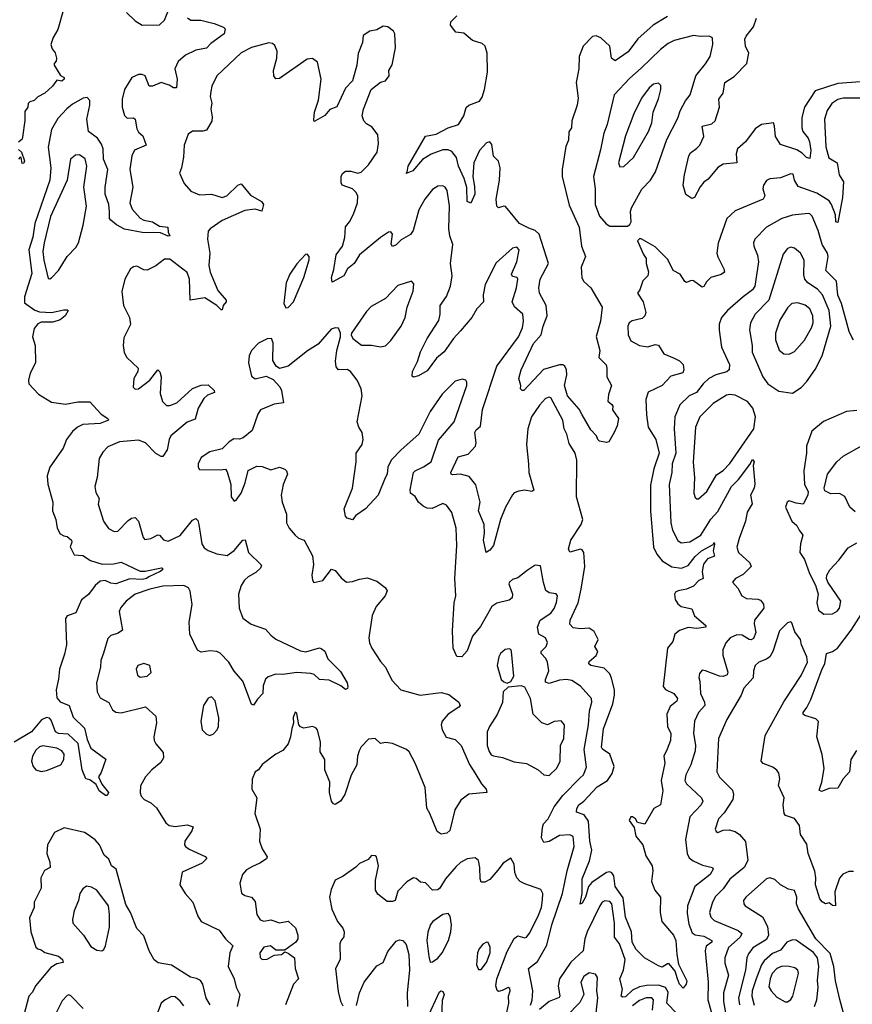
# Model space of a CAD drawing. Extents: x 1603745 to 1745082, y 385868 to 533966.
# Tile 407 of 646: x 1682632 to 1687418, y 458868 to 464527. Entities that reach past the tile are written whole.
import ezdxf

# ---------------------------------------------------------------- set-up
doc = ezdxf.new("R2010")
doc.units = 0

msp = doc.modelspace()

# ---------------------------------------------------------------- linework, layer by layer
at = {"layer": '0CON20XD'}
for points in [[(1682882.5, 464585), (1682850.5, 464469.5), (1682823.8, 464425), (1682811.2, 464385), (1682818.8, 464358.8), (1682835.9, 464335.9), (1682842.5, 464305), (1682841.7, 464288.3), (1682830, 464275), (1682830, 464265), (1682867, 464207), (1682887.5, 464195), (1682887.5, 464185), (1682873, 464173), (1682845, 464180), (1682820, 464145), (1682776.2, 464105), (1682735.9, 464084.1), (1682715, 464062.5), (1682690, 464055), (1682680, 464045), (1682677.5, 464025), (1682661.2, 463998.8), (1682661.7, 463948.3), (1682648.3, 463851.7), (1682645, 463840), (1682625, 463822.5)], [(1683245, 464568.8), (1683295, 464520.8), (1683335, 464496), (1683435, 464497.1), (1683464.4, 464525), (1683499.4, 464610.6)], [(1683596.6, 464536.6), (1683614.6, 464524.6), (1683673.2, 464523.2), (1683750, 464505), (1683803.3, 464483.3), (1683813.3, 464473.3), (1683807.1, 464445), (1683730.8, 464389.2), (1683706.1, 464363.9), (1683645, 464351.2), (1683585, 464322.5), (1683542.6, 464287.4), (1683524.4, 464245), (1683537.3, 464185), (1683532.5, 464135), (1683515, 464134.4), (1683490.3, 464150.3), (1683445, 464166.7), (1683395, 464145.5), (1683375.5, 464145.5), (1683353.7, 464203.7), (1683335, 464212.2), (1683315, 464212.5), (1683276, 464194), (1683234.5, 464125), (1683219.8, 464070.2), (1683220, 464025), (1683235, 463976.2), (1683250, 463960), (1683285, 463962.2), (1683295.6, 463955), (1683305, 463898.8), (1683315, 463880.6), (1683339.2, 463859.2), (1683359.4, 463805), (1683292.5, 463777.5), (1683277.1, 463745), (1683264.5, 463665), (1683281.8, 463565), (1683265.6, 463474.4), (1683278.5, 463438.5), (1683325, 463386.7), (1683345, 463374.4), (1683395, 463365.4), (1683435, 463340), (1683484, 463334), (1683485.8, 463305), (1683495.6, 463284.4), (1683485, 463282.5), (1683441.3, 463301.3), (1683335.5, 463304.5), (1683233.6, 463323.6), (1683188.3, 463348.3), (1683155.6, 463375), (1683148.6, 463385), (1683147.1, 463422.9), (1683143.6, 463465), (1683122.6, 463525), (1683122.7, 463565), (1683137.7, 463665), (1683113.3, 463725), (1683111.9, 463785), (1683102, 463812), (1683079.5, 463845), (1683027.8, 463885), (1683018.1, 463955), (1683035.3, 464035), (1683035, 464062.5), (1683018.8, 464078.8), (1682996.5, 464076.5), (1682935, 464040.9), (1682903.3, 464015), (1682850.9, 463959.1), (1682813.6, 463896.4), (1682794.7, 463795), (1682811.1, 463675), (1682805.7, 463605), (1682718.5, 463355), (1682707.1, 463277.1), (1682684.6, 463205), (1682702.2, 463067.8), (1682659.5, 462935), (1682659.5, 462899.5), (1682718.2, 462858.2), (1682745, 462847.2), (1682815, 462843.1), (1682885, 462858.8), (1682905, 462860), (1682910, 462855), (1682893.8, 462825), (1682865, 462802.5), (1682822.3, 462787.7), (1682755, 462789.2), (1682735, 462778), (1682715, 462751.5), (1682705.9, 462705), (1682720.8, 462655), (1682721.5, 462555), (1682691.8, 462495), (1682682.2, 462455), (1682684.4, 462435), (1682738.8, 462375), (1682815, 462329.2), (1682895, 462318.1), (1682965, 462330), (1683035, 462330), (1683099.5, 462259.5), (1683138.8, 462235), (1683141.2, 462225), (1683094.3, 462205.7), (1682995, 462200.4), (1682964.2, 462185.8), (1682935, 462161.1), (1682901.4, 462115), (1682881.4, 462065), (1682805.8, 461955), (1682790, 461905), (1682792.9, 461857.1), (1682822.5, 461755), (1682820.5, 461705), (1682840, 461655), (1682847.8, 461605), (1682865, 461572.5), (1682885, 461560), (1682905, 461557.5), (1682930, 461535), (1682932, 461525), (1682922.2, 461497.8), (1682945, 461450.8), (1682995, 461447.3), (1683038.7, 461418.7), (1683105, 461398.4), (1683170.6, 461399.4), (1683215, 461410), (1683325, 461358.1), (1683352.9, 461357.1), (1683446.9, 461376.9), (1683453.3, 461375), (1683452.5, 461365), (1683439.2, 461355), (1683374.5, 461325.5)], [(1685790.7, 463460.7), (1685848.9, 463335), (1685861.7, 463225), (1685884.6, 463165), (1685859.1, 463105), (1685863.5, 463043.5), (1685875, 463022.2), (1685915.6, 462985), (1685980, 462875), (1685970, 462795), (1685945.7, 462705.7), (1685966.9, 462625), (1685961.4, 462585), (1686002.4, 462542.4), (1686007.9, 462525), (1686007.5, 462475), (1686034, 462425), (1686017, 462373), (1686013.6, 462333.6), (1686036.7, 462315), (1686042.5, 462305), (1686040, 462285), (1686073.8, 462235), (1686066.7, 462193.3), (1686050, 462155), (1686019.3, 462100.7), (1686005, 462097.5), (1685965, 462103.8), (1685955, 462113.3), (1685946.7, 462135), (1685915, 462170), (1685866.2, 462256.2), (1685847.7, 462287.7), (1685781.2, 462365), (1685763.3, 462425), (1685776.5, 462485), (1685774.7, 462514.7), (1685766, 462536), (1685755, 462543.5), (1685735, 462543.9), (1685643.6, 462516.4), (1685530, 462395), (1685520, 462395), (1685510, 462405), (1685512.5, 462425), (1685500.8, 462465), (1685514.4, 462515), (1685586.4, 462665), (1685630, 462715), (1685641, 462765), (1685664.1, 462825), (1685657.8, 462885), (1685619.2, 462955), (1685616.6, 462986.6), (1685624.7, 463035), (1685670.8, 463125), (1685617.6, 463295), (1685595, 463314.7), (1685558.5, 463328.5), (1685504.7, 463355), (1685425, 463452.5), (1685415, 463455.3), (1685385, 463445.4), (1685374.7, 463455), (1685371.2, 463495), (1685389.6, 463605), (1685394.4, 463675), (1685383.4, 463713.4), (1685355, 463743.3), (1685345, 463810), (1685335, 463825.8), (1685315, 463819.5), (1685274.8, 463775.2), (1685242.1, 463705), (1685236.9, 463625), (1685247.1, 463567.1), (1685247.5, 463525), (1685225, 463472.5), (1685205, 463482.5), (1685202.7, 463562.7), (1685187, 463615), (1685154.8, 463685), (1685143.2, 463735), (1685115, 463769.6), (1685095, 463778), (1685065, 463778.1), (1684996.5, 463753.5), (1684947.6, 463722.4), (1684891.1, 463658.9), (1684853, 463643), (1684860, 463650), (1684864.2, 463685), (1684965, 463857.5), (1685025, 463869.2), (1685095, 463905.6), (1685155, 463924.4), (1685184.4, 463975), (1685197.6, 464022.4), (1685214.6, 464035.4), (1685275, 464058.8), (1685289.4, 464080.6), (1685303.6, 464126.4), (1685321.4, 464225), (1685318.6, 464335), (1685307.1, 464375), (1685290.7, 464390.7), (1685235, 464407.1), (1685185, 464449.4), (1685138.8, 464455), (1685108.8, 464495), (1685110, 464515), (1685145, 464548.8)], [(1686355, 464544.7), (1686273.8, 464495), (1686185, 464416.2), (1686128.8, 464341.2), (1686055, 464290), (1686034.5, 464305), (1686024.4, 464375), (1685972.6, 464422.6), (1685945, 464433.1), (1685925, 464430), (1685870.3, 464375), (1685848.2, 464315), (1685845.4, 464245), (1685830, 464165), (1685842.2, 464075), (1685837.3, 464035), (1685805.8, 463945), (1685804.1, 463905.9), (1685788.1, 463881.9), (1685785.8, 463835), (1685771.7, 463798.3), (1685750.4, 463665), (1685749.5, 463625), (1685790.7, 463460.7)], [(1687465, 464170.6), (1687335, 464160.7), (1687205, 464118.5), (1687143.6, 464025), (1687128.9, 463965), (1687128.1, 463905), (1687134.4, 463884.4), (1687165, 463845.5), (1687172.6, 463825), (1687180.5, 463775), (1687175, 463730), (1687155, 463734.6), (1687130.1, 463760.1), (1687098.5, 463778.5), (1687005, 463809.4), (1686976.7, 463855), (1686971.9, 463915), (1686965, 463933.3), (1686895.3, 463924.7), (1686860.7, 463899.3), (1686804.7, 463825.3), (1686758.5, 463785), (1686751.5, 463755), (1686755, 463703.8), (1686675, 463696.7), (1686645, 463678.2), (1686590.4, 463609.6), (1686565, 463593.1), (1686543, 463567), (1686511.2, 463505), (1686495, 463500), (1686461.7, 463521.7), (1686446, 463575), (1686453.1, 463635), (1686477.8, 463745), (1686488.9, 463761.1), (1686525, 463788.2), (1686541.1, 463805), (1686564.4, 463855), (1686554.7, 463915.3), (1686611.1, 463928.9), (1686630, 463945), (1686655.5, 464025), (1686650.9, 464069.1), (1686675.6, 464105), (1686684.7, 464165.3), (1686739.1, 464200.9), (1686811.5, 464275), (1686823.6, 464335), (1686804.4, 464375), (1686799.6, 464415), (1686807.4, 464432.6), (1686850.4, 464485), (1686866.9, 464535)], [(1687266, 463796), (1687282.9, 463732.9), (1687332.2, 463705), (1687343.1, 463635), (1687366.8, 463595), (1687362, 463505), (1687335, 463361.4), (1687324, 463365), (1687322.5, 463405), (1687299.5, 463465), (1687285.3, 463485), (1687215, 463530.5), (1687107.7, 463567.7), (1687085.6, 463605), (1687078.8, 463638.8), (1687065, 463641.2), (1687005, 463617.1), (1686945, 463613.1), (1686925, 463602.5), (1686907.8, 463575), (1686903.5, 463555), (1686915.4, 463515), (1686905, 463495.6), (1686745, 463428), (1686697.5, 463385), (1686647.2, 463242.8), (1686640, 463185), (1686645, 463163.3), (1686680, 463095), (1686683.3, 463075), (1686665, 463061.9), (1686605.5, 463044.5), (1686580.4, 463019.6), (1686565, 462993.8), (1686555, 462988.8), (1686505, 463025.8), (1686492.1, 463027.9), (1686465, 463016), (1686455, 463022), (1686428.6, 463065), (1686388, 463085), (1686357.9, 463147.9), (1686285, 463221.2), (1686205, 463267.5), (1686195, 463267.5), (1686182.5, 463255), (1686217.3, 463177.3), (1686233.8, 463155), (1686233.8, 463125), (1686247.3, 463077.3), (1686242, 463055), (1686214.3, 463025.7), (1686195.9, 462974.1), (1686182.5, 462955), (1686215.5, 462905.5), (1686231.1, 462845), (1686225.6, 462825), (1686210.9, 462809.1), (1686153.6, 462796.4), (1686136.2, 462785), (1686128.6, 462765), (1686129.2, 462715), (1686145, 462681.2), (1686195, 462654.2), (1686243, 462647), (1686285, 462659.2), (1686305, 462656.2), (1686335.7, 462605.7), (1686395, 462582.2), (1686425, 462567.1), (1686445.6, 462545), (1686449.5, 462515), (1686443.5, 462496.5), (1686375, 462477.5), (1686324.3, 462425), (1686245, 462385.8), (1686232.2, 462345), (1686234.4, 462255), (1686245.5, 462185), (1686287.9, 462115), (1686307.1, 462035), (1686277.5, 461945), (1686258.4, 461851.6), (1686257.5, 461705), (1686276.3, 461495), (1686294.7, 461455), (1686325, 461416.2), (1686381.6, 461381.6), (1686435.8, 461374.2), (1686475, 461390), (1686515, 461441.9), (1686550.7, 461475), (1686618.8, 461511.2), (1686625, 461522.5), (1686626.4, 461513.6), (1686617.7, 461475), (1686625.4, 461444.6), (1686585, 461428.1), (1686562.2, 461397.8), (1686554.2, 461355), (1686561.2, 461315), (1686535.8, 461304.2), (1686505, 461270.4), (1686465, 461254.5), (1686416.7, 461245), (1686402.5, 461237.5), (1686395.8, 461225), (1686400, 461195), (1686415, 461169.2), (1686435, 461154.4), (1686495, 461141.2), (1686511.1, 461101.1), (1686576.2, 461045), (1686576.7, 461035), (1686525, 461027.5), (1686475, 461033.8), (1686425, 461017.4), (1686398.9, 460995), (1686386, 460954), (1686356.2, 460915), (1686331.8, 460695), (1686345, 460676.7), (1686391.5, 460655), (1686413.1, 460625), (1686408.7, 460611.3), (1686371, 460579), (1686352.1, 460535), (1686355.4, 460465.4), (1686375.5, 460424.5), (1686372.9, 460385), (1686354.2, 460335), (1686335.7, 460295), (1686340, 460255), (1686320, 460155), (1686329.5, 460095), (1686315.6, 460015), (1686277.1, 459992.9), (1686225, 459903.3), (1686183.9, 459913.9), (1686172.5, 459935), (1686155, 459946.2), (1686144.1, 459945.9), (1686136, 459925), (1686164.2, 459884.2), (1686172.9, 459835), (1686214, 459785), (1686231.4, 459721.4), (1686268, 459665), (1686272, 459635), (1686264.4, 459575), (1686282.5, 459525), (1686315.4, 459485), (1686313.5, 459395), (1686322.5, 459345), (1686390.8, 459265), (1686404.2, 459235), (1686408.6, 459155), (1686418.6, 459098.6), (1686467.3, 459002.7), (1686464, 458985), (1686445, 458962), (1686425, 458984), (1686413.8, 459013.8), (1686399.4, 459059.4), (1686365, 459100), (1686355, 459100), (1686325, 459082.5), (1686305, 459090), (1686223.3, 459135), (1686175, 459184), (1686153.6, 459225), (1686148.9, 459285), (1686115, 459370), (1686100.5, 459480.5), (1686055.9, 459545), (1686046.7, 459606.7), (1686035, 459623.8), (1686025, 459628.7), (1686005, 459625.9), (1685920.7, 459569.3), (1685902.2, 459545), (1685885, 459484.2), (1685865, 459448.8), (1685854.3, 459444.3), (1685865.7, 459504.3), (1685865, 459588.8), (1685907.8, 459692.2), (1685920.3, 459755), (1685910.2, 459805), (1685900.7, 459920.7), (1685877.4, 459957.4), (1685832.4, 459972.4), (1685833.8, 459993.8), (1685845.9, 460015), (1685875.2, 460034.8), (1685952.4, 460117.6), (1686010, 460155), (1686037.5, 460195), (1686048.8, 460235), (1686024.2, 460305), (1685981.2, 460335), (1685975.8, 460345.8), (1685987.9, 460452.1), (1686042.4, 460595), (1686050.9, 460645), (1686051.2, 460675), (1686033.2, 460743.2), (1686025, 460766.7), (1685990.8, 460800.8), (1685915, 460814.5), (1685903.3, 460825), (1685905, 460838), (1685945, 460872.7), (1685955.4, 460895), (1685938.6, 460925), (1685956.7, 460965), (1685935, 461010.8), (1685905, 461030), (1685856.6, 461026.6), (1685812.7, 461032.7), (1685793.4, 461053.4), (1685796.5, 461075), (1685842.2, 461175), (1685858.8, 461255), (1685880, 461385), (1685875.5, 461465), (1685865, 461480.6), (1685855, 461483.6), (1685795, 461466.9), (1685786.9, 461485), (1685799.6, 461535), (1685860, 461625), (1685868.5, 461655), (1685832.7, 461785), (1685834.7, 461995), (1685824.6, 462035), (1685790.5, 462090.5), (1685776.6, 462145), (1685761.2, 462175), (1685753.2, 462225), (1685685, 462353.1), (1685675, 462356.7), (1685655, 462349.1), (1685619.1, 462310.9), (1685574.8, 462245.2), (1685552.9, 462175), (1685544.7, 462085.3), (1685556.4, 461973.6), (1685557.8, 461925), (1685587, 461823), (1685575, 461815.8), (1685535, 461822.4), (1685502.1, 461817.9), (1685475, 461807.3), (1685465, 461796.9), (1685424.8, 461725.2), (1685395.3, 461655), (1685355.6, 461505), (1685335, 461478), (1685314, 461464), (1685297.5, 461535), (1685304.2, 461575.8), (1685302.5, 461625), (1685268.9, 461705), (1685278.2, 461755), (1685253.3, 461853.3), (1685215, 461900.9), (1685165.3, 461915.3), (1685120.6, 461910.6), (1685111.9, 461915), (1685109.6, 461925), (1685152.7, 462015), (1685210, 462030), (1685252.5, 462075), (1685255.7, 462095), (1685248.9, 462155), (1685255, 462170), (1685280, 462190), (1685292.5, 462287.5), (1685375.4, 462535), (1685499.4, 462705), (1685522.7, 462755), (1685528.9, 462795), (1685523.8, 462833.8), (1685476.6, 462876.6), (1685463.6, 462905), (1685487.7, 462985), (1685495.7, 463035), (1685492.5, 463045), (1685465, 463050), (1685459.7, 463065), (1685488.8, 463135), (1685502.9, 463205), (1685489.1, 463219.1), (1685465, 463214.2), (1685370.2, 463129.8), (1685307.5, 463005), (1685295.6, 462945), (1685297.1, 462905), (1685260.6, 462865), (1685231.1, 462815), (1685165, 462738.6), (1685125, 462694.3), (1685072.7, 462617.3), (1685028.5, 462581.5), (1684975, 462508), (1684925, 462480.8), (1684895, 462473.3), (1684888.3, 462478.3), (1684890, 462505), (1684917.9, 462562.1), (1684935, 462618), (1684973.8, 462695), (1685041.5, 462798.5), (1685049.7, 462835), (1685048.2, 462885), (1685085, 462936.9), (1685107.5, 462995), (1685117.6, 463055), (1685108.7, 463125), (1685121.8, 463235), (1685104.7, 463284.7), (1685099.5, 463325), (1685103.5, 463456.5), (1685089.1, 463545), (1685077.5, 463565), (1685065, 463572.9), (1685035, 463570.6), (1685005, 463550), (1684961.1, 463495), (1684926.2, 463435), (1684894.2, 463315.8), (1684877.4, 463292.6), (1684825, 463261.5), (1684795, 463232.2), (1684775, 463224.2), (1684767.3, 463237.3), (1684774.2, 463295), (1684765, 463308), (1684751.2, 463305), (1684705, 463275.8), (1684585.7, 463175), (1684555, 463125.6), (1684516.9, 463095), (1684495, 463054), (1684427.5, 463017.5), (1684423.9, 463045), (1684438.3, 463091.7), (1684450.3, 463175), (1684486.7, 463225), (1684501.1, 463275), (1684504.1, 463335.9), (1684527.8, 463365), (1684550.6, 463409.4), (1684572.9, 463475), (1684574.6, 463514.6), (1684565, 463535.6), (1684544.7, 463554.7), (1684486.4, 463576.4), (1684479.1, 463589.1), (1684479.6, 463625), (1684486.9, 463643.1), (1684505, 463655.6), (1684535, 463656.7), (1684575, 463645.6), (1684595, 463650.6), (1684636.6, 463693.4), (1684686.9, 463765), (1684694.3, 463815), (1684690, 463865), (1684658.9, 463908.9), (1684625, 463928.6), (1684610, 463945), (1684600, 463975), (1684608.3, 464011.7), (1684651.9, 464125), (1684705, 464167.1), (1684734.1, 464175.9), (1684756.2, 464205), (1684754.2, 464235), (1684772, 464268), (1684791.5, 464365), (1684787.5, 464445), (1684780.7, 464460.7), (1684748.8, 464485), (1684721.1, 464488.9), (1684685, 464468.8), (1684645, 464461.2), (1684606.7, 464435), (1684602, 464395), (1684577.2, 464332.8), (1684569.6, 464265), (1684545.6, 464175), (1684505, 464133.8), (1684455, 464026.2), (1684415, 464010), (1684385, 463976.7), (1684345, 463952.5), (1684325, 463942.5), (1684322, 463952), (1684326, 463995), (1684348.6, 464065), (1684363.8, 464185), (1684343.6, 464283.6), (1684315, 464304.2), (1684285, 464300), (1684125, 464188.6), (1684105, 464186), (1684093.2, 464203.2), (1684090, 464235), (1684110.4, 464305), (1684111.2, 464345), (1684098.8, 464378.8), (1684085, 464389.4), (1684063.3, 464393.3), (1683965, 464367.7), (1683905, 464335.4), (1683765.8, 464205), (1683735.6, 464145), (1683729.5, 464115), (1683726.9, 464085), (1683736.5, 464046.5), (1683730.6, 464015), (1683738.8, 463968.8), (1683736.8, 463943.2), (1683705, 463891.8), (1683685, 463885.4), (1683624.1, 463885.9), (1683600.6, 463869.4), (1683576.7, 463805), (1683573.4, 463736.6), (1683562.5, 463675), (1683550, 463645), (1683576.2, 463585), (1683615, 463540.8), (1683665, 463521.1), (1683735, 463523.8), (1683795, 463504), (1683822.2, 463515), (1683885, 463576), (1683905, 463583.8), (1683957.9, 463517.9), (1684022.3, 463482.3), (1684033.8, 463465), (1684023.3, 463426.7), (1683985, 463438.8), (1683925, 463429.7), (1683795, 463372.2), (1683726, 463325), (1683715, 463311.2), (1683711.2, 463265), (1683724.7, 463184.7), (1683719.2, 463115), (1683725.9, 463075), (1683771, 462971), (1683817.8, 462915), (1683818.1, 462905), (1683801.8, 462885), (1683795, 462858.8), (1683789.2, 462859.2), (1683764.6, 462884.6), (1683695, 462928.5), (1683611.2, 462915), (1683608.7, 463035), (1683595, 463073.8), (1683495, 463150), (1683465, 463150), (1683415, 463112.5), (1683365, 463087.5), (1683345, 463090), (1683305, 463110), (1683285, 463106.9), (1683268.6, 463095), (1683235.6, 463035), (1683219.5, 462965), (1683228.1, 462885), (1683262.9, 462815), (1683268.9, 462775), (1683231.2, 462698.8), (1683225.7, 462655), (1683231.9, 462615), (1683247.1, 462585), (1683313.3, 462525), (1683310, 462505), (1683288.6, 462465), (1683284.2, 462415), (1683295, 462403.8), (1683315, 462405.7), (1683379.1, 462455), (1683425, 462514), (1683436.6, 462503.4)], [(1686125, 463340), (1686140, 463350), (1686147.5, 463365), (1686143.1, 463425), (1686148.5, 463445), (1686208, 463552), (1686257.5, 463605), (1686287.7, 463652.3), (1686351.7, 463838.3), (1686415, 463960.6), (1686427.8, 464002.2), (1686459.2, 464060.8), (1686486.2, 464095), (1686518.9, 464205), (1686575, 464273.3), (1686600.9, 464315), (1686616.3, 464383.7), (1686615, 464422.5), (1686595, 464432.5), (1686545, 464430.6), (1686505, 464436.5), (1686393.7, 464406.3), (1686360.1, 464389.9), (1686315.3, 464354.7), (1686205, 464249.1), (1686138.6, 464191.4), (1686048.9, 464095), (1686009.6, 463925), (1685988.9, 463875), (1685971.5, 463778.5), (1685930.6, 463625), (1685940, 463555), (1685939.7, 463465), (1685965, 463396.9), (1686004.1, 463354.1), (1686025, 463340.5), (1686125, 463340)], [(1686081.7, 463681.7), (1686105, 463683.8), (1686160.5, 463735), (1686246.9, 463885), (1686265, 463933.3), (1686272.5, 463995), (1686305, 464072), (1686317.7, 464125), (1686318.3, 464148.3), (1686305, 464162.5), (1686275, 464155.5), (1686251.2, 464135), (1686207.1, 464075), (1686162.8, 463985), (1686115, 463860), (1686074.4, 463705), (1686081.7, 463681.7)], [(1687525, 464076.2), (1687365, 464075.7), (1687335, 464067.9), (1687301.1, 464045), (1687273.4, 464005), (1687258.8, 463955), (1687266, 463796)], [(1682625, 463780), (1682642.5, 463765), (1682658.8, 463715), (1682655, 463702.5), (1682645, 463700), (1682640, 463735), (1682635, 463737.5), (1682624.2, 463725)], [(1682805, 463036.7), (1682815, 463043.8), (1682855, 463086.2), (1682904.4, 463165), (1682955, 463217.5), (1682969.1, 463245), (1682996.1, 463345), (1683015.4, 463455), (1683000, 463565), (1683017.2, 463685), (1683007.1, 463727.1), (1682975, 463750.5), (1682952.5, 463747.5), (1682924.5, 463725.5), (1682905.3, 463605), (1682809.1, 463395), (1682772.2, 463245), (1682764.3, 463195), (1682770.6, 463145), (1682795, 463040), (1682805, 463036.7)], [(1687425, 462687.5), (1687415, 462702.5), (1687400.4, 462735), (1687356.2, 462895), (1687335, 462944), (1687326.5, 463025), (1687266.8, 463085), (1687280.3, 463165), (1687275.3, 463185), (1687245.9, 463235), (1687222.1, 463315), (1687187.2, 463397.2), (1687175, 463410.8), (1687165, 463412.9), (1687075, 463403.2), (1687014, 463385), (1686925.8, 463335), (1686858.8, 463265), (1686850.8, 463245), (1686852.5, 463225), (1686873.9, 463173.9), (1686879.7, 463135), (1686858.2, 462995), (1686845, 462973.4), (1686790, 462935), (1686700, 462855), (1686667.1, 462815), (1686653.6, 462776.4), (1686652.8, 462742.8), (1686666.9, 462645), (1686711.8, 462545), (1686709.5, 462515), (1686697.7, 462502.3), (1686633.4, 462486.6), (1686593.1, 462465), (1686560, 462435), (1686522.5, 462385), (1686480, 462365), (1686426.2, 462313.8), (1686398.2, 462245), (1686394.7, 462175), (1686403.9, 462035), (1686382.2, 461975), (1686380.9, 461925), (1686364.7, 461855), (1686374.6, 461635), (1686385, 461594), (1686414.7, 461534.7), (1686435, 461519.5), (1686485, 461526), (1686548.4, 461565), (1686605, 461657.2), (1686645, 461700.8), (1686724.1, 461845), (1686763.4, 461885), (1686830, 461970), (1686845, 461999.2), (1686854, 461985), (1686847.5, 461965), (1686858.5, 461858.5), (1686854, 461835), (1686833.2, 461795), (1686842.6, 461745), (1686813.4, 461696.6), (1686805.2, 461644.8), (1686767, 461545), (1686754.7, 461495), (1686764.4, 461465), (1686829.1, 461405), (1686836.2, 461385), (1686791.7, 461338.3), (1686746, 461315), (1686730, 461295), (1686759.8, 461259.8), (1686783.8, 461215), (1686810.9, 461200.9), (1686875, 461196.2), (1686890, 461190), (1686908.6, 461168.6), (1686910.5, 461145), (1686855.9, 461075), (1686853.6, 461055), (1686862.9, 461005), (1686850, 460970), (1686837.1, 460962.9), (1686825, 460964.5), (1686785, 460990.3), (1686755, 460991.8), (1686716.3, 460973.7), (1686690.4, 460945), (1686674.7, 460905.3), (1686673.3, 460875), (1686703.4, 460776.6), (1686697.9, 460762.1), (1686675, 460752.7), (1686655, 460754.7), (1686575, 460785.6), (1686555, 460788), (1686539.7, 460770.3), (1686535.8, 460745.8), (1686542, 460725), (1686545.3, 460655), (1686568.6, 460605), (1686570, 460585), (1686534, 460546), (1686511.1, 460495), (1686504.7, 460425), (1686516.7, 460356.7), (1686514.7, 460325), (1686489.7, 460245), (1686462, 460188), (1686455.5, 460155), (1686465.3, 460135.3), (1686551.1, 460055), (1686559.6, 460035), (1686549.1, 460015), (1686483.8, 459945), (1686459.3, 459815), (1686468.2, 459735), (1686480.8, 459710.8), (1686502.6, 459692.6), (1686558, 459668), (1686613.8, 459655), (1686617.8, 459645), (1686600.5, 459615), (1686513.8, 459545), (1686471.5, 459435), (1686468.1, 459391.9), (1686478.3, 459328.3), (1686498.2, 459278.2), (1686515, 459266.9), (1686565, 459260.8), (1686610, 459235), (1686610, 459225), (1686578.4, 459201.6), (1686572.3, 459175), (1686589.3, 458995), (1686587.3, 458895), (1686630.8, 458745)], [(1687075, 462381.4), (1687125, 462412.5), (1687155.7, 462445), (1687205, 462515.8), (1687244.6, 462595), (1687294.8, 462765), (1687284.8, 462855), (1687246.9, 462945), (1687217.7, 462977.7), (1687163.1, 463015), (1687145, 463036), (1687139.8, 463059.8), (1687141.2, 463145), (1687121.1, 463185), (1687085, 463214.2), (1687065, 463220), (1687045, 463212.5), (1687020, 463180), (1686938.1, 462915), (1686860, 462835), (1686833.1, 462785), (1686827.3, 462745), (1686842.5, 462655), (1686843.1, 462616.9), (1686903.3, 462475), (1686933.6, 462435), (1686995, 462391.9), (1687075, 462381.4)], [(1684161.7, 462871.7), (1684175, 462872.5), (1684205.6, 462905), (1684265.5, 463045), (1684295.8, 463145.8), (1684295.8, 463165.8), (1684285, 463180), (1684275, 463177.5), (1684225, 463123.3), (1684183.8, 463065), (1684163.8, 463015), (1684150, 462895), (1684161.7, 462871.7)], [(1684705, 462647.1), (1684735, 462652.9), (1684765, 462682.9), (1684824.4, 462765), (1684847.8, 462815), (1684858.6, 462875), (1684893, 462967), (1684898.3, 463008.3), (1684885, 463023.3), (1684805, 462998.9), (1684735.3, 462924.7), (1684652.3, 462877.7), (1684625, 462849.4), (1684538.8, 462725), (1684536.7, 462715), (1684546.7, 462695), (1684596.3, 462656.3), (1684655, 462656.5), (1684705, 462647.1)], [(1687055, 462604.4), (1687085, 462620.5), (1687142.9, 462685), (1687183.2, 462755), (1687192.7, 462785), (1687191.8, 462825), (1687173.6, 462865), (1687147, 462887), (1687105, 462900.4), (1687070, 462895), (1687045, 462870.6), (1687000.7, 462799.3), (1686977.1, 462725), (1686976.9, 462686.9), (1686998.3, 462628.3), (1687025, 462605.7), (1687055, 462604.4)], [(1685567.5, 458862.5), (1685577.2, 458892.8), (1685581.1, 458945), (1685556.2, 459075), (1685609.1, 459115), (1685661.4, 459208.6), (1685691, 459325), (1685751.6, 459505), (1685778.1, 459635), (1685820, 459775), (1685812.8, 459832.8), (1685795, 459842.7), (1685735, 459838), (1685675, 459804.6), (1685645, 459798.6), (1685631.5, 459825), (1685636.9, 459885), (1685643.6, 459905), (1685670, 459935), (1685705, 460003.5), (1685755, 460067.9), (1685852.5, 460167.5), (1685873.3, 460186.7), (1685889.4, 460230.6), (1685877.6, 460332.4), (1685901.3, 460475), (1685906.9, 460555), (1685920.4, 460605), (1685919.1, 460625), (1685855, 460696.4), (1685805, 460728.8), (1685775, 460734.6), (1685735, 460731.6), (1685675, 460711.5), (1685655, 460720), (1685654.4, 460735), (1685673.6, 460785), (1685666.7, 460835), (1685656.5, 460856.5), (1685629.2, 460885), (1685630, 460895), (1685658.5, 460925), (1685665, 460947.5), (1685653.8, 460973.8), (1685615.6, 460995.6), (1685608.9, 461035), (1685624.2, 461075), (1685685, 461117.1), (1685705, 461142.9), (1685717.9, 461177.9), (1685722.9, 461215), (1685715, 461227.5), (1685675, 461232.5), (1685657.2, 461247.2), (1685642.1, 461292.1), (1685625, 461387.5), (1685595, 461391.2), (1685549.4, 461360.6), (1685495, 461320), (1685465, 461310), (1685446.7, 461295), (1685443.3, 461285), (1685465.5, 461225), (1685462.5, 461205), (1685445, 461190.8), (1685375, 461172.9), (1685345, 461154.6), (1685280.9, 461039.1), (1685235, 460984.4), (1685205, 460900), (1685172.5, 460865), (1685145, 460866.2), (1685123.8, 460915), (1685118.9, 461015), (1685129.2, 461175), (1685138.8, 461215), (1685132.5, 461315), (1685144.1, 461505), (1685141.2, 461605), (1685115.6, 461695), (1685085, 461736), (1685065, 461745.7), (1685002.2, 461717.8), (1684975, 461719.2), (1684950.4, 461730.4), (1684924.2, 461754.2), (1684905, 461785.7), (1684879.2, 461805), (1684876.5, 461825), (1684896.4, 461923.6), (1684905.8, 461935), (1684953.8, 461956.2), (1684996.8, 461985), (1685040.2, 462109.8), (1685129.6, 462215), (1685202.5, 462425), (1685203.1, 462443.1), (1685195.6, 462455.6), (1685175, 462460.8), (1685135, 462448.9), (1685060.5, 462375), (1684990.9, 462275), (1684927.1, 462145), (1684824.7, 462055.3), (1684768.1, 461995), (1684747.5, 461955), (1684744.2, 461915.8), (1684733.3, 461893.3), (1684691.9, 461795), (1684620, 461715), (1684565, 461677.5), (1684545, 461652.5), (1684515, 461662.5), (1684503.9, 461673.9), (1684496.7, 461715), (1684544.3, 461835), (1684566.7, 461985), (1684566.7, 462035), (1684600.8, 462085), (1684607.1, 462115), (1684600.8, 462155), (1684581.4, 462185), (1684572.2, 462215), (1684600.8, 462365), (1684594.2, 462405), (1684572.5, 462455), (1684533.8, 462505), (1684515, 462515.8), (1684465, 462513.8), (1684451.2, 462531.2), (1684447.1, 462565), (1684454.3, 462625.7), (1684476.2, 462705), (1684476.2, 462725), (1684465, 462753.3), (1684445, 462756), (1684422.4, 462747.6), (1684347.4, 462662.6), (1684286.2, 462623.8), (1684175, 462535.8), (1684125, 462522.5), (1684106, 462536), (1684087.7, 462567.7), (1684089.2, 462669.2), (1684080, 462695), (1684055, 462692), (1684005, 462668), (1683964.4, 462625.6), (1683951.4, 462595), (1683947.8, 462555), (1683965, 462478.8), (1683985, 462463.1), (1684048.3, 462478.3), (1684089.3, 462459.3), (1684126.9, 462416.9), (1684136.7, 462396.7), (1684147.5, 462325), (1684095, 462317.9), (1684016.1, 462283.9), (1683999.7, 462260.3), (1683967.5, 462165), (1683916, 462124), (1683895, 462116.2), (1683862.3, 462117.7), (1683835, 462101.2), (1683795, 462061.2), (1683725, 462043.1), (1683675, 462011.2), (1683656.7, 461975), (1683656.7, 461955), (1683665, 461942.5), (1683785, 461940.6), (1683814.2, 461944.2), (1683825, 461928.8), (1683844.5, 461855.5), (1683846.7, 461785), (1683865, 461760), (1683876.7, 461765), (1683905, 461806.7), (1683927.7, 461865), (1683945, 461936), (1683995, 461961.2), (1684025, 461958.8), (1684075, 461940.6), (1684125, 461954.4), (1684155, 461944.2), (1684165.8, 461935), (1684170.6, 461915), (1684145.6, 461855), (1684135.7, 461795), (1684141.4, 461755), (1684165.5, 461685.5), (1684165.8, 461635.8), (1684180, 461605), (1684214.4, 461565), (1684235, 461546.9), (1684266.2, 461535), (1684315.6, 461445.6), (1684320, 461395), (1684310.8, 461335), (1684314, 461305), (1684322, 461292), (1684375, 461304.2), (1684425, 461368.6), (1684445, 461360.8), (1684478.8, 461318.8), (1684510, 461295), (1684545, 461298), (1684585, 461312.5), (1684628.3, 461318.3), (1684685, 461300), (1684733.2, 461263.2), (1684744, 461245), (1684733.6, 461216.4), (1684681.9, 461155), (1684658, 461102), (1684639.5, 460975), (1684642.5, 460945), (1684655.3, 460915.3), (1684705, 460838), (1684735.3, 460805.3), (1684770.9, 460730.9), (1684822.9, 460675), (1684934.6, 460644.6), (1685055, 460659.4), (1685098.3, 460648.3), (1685156.2, 460605), (1685163.3, 460585), (1685156.7, 460575), (1685095, 460535.6), (1685059.5, 460495), (1685055.4, 460475), (1685059.6, 460445), (1685082.6, 460402.6), (1685135, 460389.2), (1685170, 460355), (1685216.8, 460246.8), (1685247.8, 460197.7), (1685285.7, 460135), (1685313.8, 460105), (1685316.7, 460085), (1685213.7, 460076.3), (1685168, 460042), (1685133.3, 459985), (1685105, 459866.7), (1685087.7, 459852.3), (1685055, 459846.7), (1685031.7, 459861.7), (1684990, 459965), (1684972, 459995), (1684962.5, 460115), (1684904.7, 460255), (1684869.8, 460319.8), (1684855, 460332.9), (1684775, 460367.1), (1684735, 460372.5), (1684706.4, 460366.4), (1684675, 460395.6), (1684637.1, 460392.9), (1684595, 460347.1), (1684583.8, 460325), (1684573.8, 460295), (1684570.4, 460245), (1684537.3, 460185), (1684501.4, 460075), (1684476.7, 460035), (1684445, 460016.7), (1684435, 460020), (1684423.8, 460035), (1684412.5, 460085), (1684413.8, 460145), (1684386.4, 460215), (1684385.5, 460275), (1684358.9, 460318.9), (1684361.1, 460375), (1684343.1, 460445), (1684335, 460457.1), (1684315, 460464.4), (1684265, 460456), (1684245, 460462), (1684236, 460475), (1684225, 460540), (1684215, 460547.5), (1684204.2, 460515.8), (1684206.1, 460483.9), (1684195.7, 460454.3), (1684189.4, 460405), (1684175, 460366), (1684145, 460326.2), (1684105, 460305.8), (1684025, 460246.7), (1684004.2, 460215.8), (1683986, 460204), (1683967.7, 460162.3), (1683966, 460105), (1683995.6, 460055), (1683984.3, 459965), (1684013.6, 459875), (1684010.9, 459805), (1684025, 459761.2), (1684054.4, 459715), (1684050, 459705), (1684011.2, 459678.8), (1683969.8, 459660.2), (1683935, 459641.4), (1683911.9, 459615), (1683897.1, 459565), (1683907.7, 459507.7), (1683925, 459493.3), (1683963.6, 459483.6), (1683985, 459460), (1683995.7, 459385), (1684013.9, 459353.9), (1684035, 459346.5), (1684075, 459354.5), (1684125, 459336.4), (1684175.4, 459345.4), (1684217.2, 459307.2), (1684231.4, 459265), (1684230, 459245), (1684218.8, 459225), (1684155, 459180), (1684105, 459180), (1684074.4, 459204.4), (1684035, 459196.1), (1684013.1, 459165), (1684015, 459137.5), (1684025.8, 459125.8), (1684055, 459127.5), (1684095, 459151.4), (1684137.5, 459155), (1684155, 459170), (1684175, 459162.5), (1684210.5, 459135), (1684214.5, 459075), (1684233.5, 459015), (1684205.5, 458985), (1684160, 458865)], [(1683436.6, 462503.4), (1683444.7, 462474.7), (1683439.5, 462379.5), (1683451.7, 462331.7), (1683475, 462310), (1683495, 462309.1), (1683535, 462324.2), (1683625, 462407.7), (1683675, 462426.2), (1683715, 462428.5), (1683750, 462395), (1683752, 462385), (1683711.6, 462368.4), (1683689.3, 462350.7), (1683657.8, 462295), (1683639.6, 462230.4), (1683595, 462213.3), (1683501.2, 462135), (1683490, 462115), (1683480, 462055), (1683455, 462015.6), (1683445, 462015.6), (1683415, 462034.5), (1683355, 462095.4), (1683315, 462110), (1683205, 462100), (1683138.3, 462071.7), (1683108.8, 462041.2), (1683088.9, 462005), (1683076.9, 461895), (1683064.4, 461845), (1683069.1, 461809.1), (1683088.1, 461775), (1683082.6, 461742.6), (1683114.3, 461645), (1683142, 461602), (1683175, 461585.6), (1683195, 461587.8), (1683255, 461648.8), (1683275, 461662.5), (1683295, 461665.7), (1683314.3, 461645), (1683341.9, 461551.9), (1683350.2, 461540.2), (1683386.2, 461545), (1683425.7, 461565.7), (1683435, 461564.2), (1683457.8, 461537.8), (1683485, 461529.6), (1683555, 461562.2), (1683625, 461650), (1683645, 461660), (1683655, 461648.8), (1683662.1, 461625), (1683679.5, 461515), (1683691.9, 461491.9), (1683715.8, 461475.8), (1683765, 461456.2), (1683825, 461448.1), (1683865, 461477.1), (1683915, 461535.6), (1683927, 461537), (1683946.9, 461465), (1684021.7, 461391.7), (1684016, 461375), (1683989.3, 461350.7), (1683945, 461325.8), (1683923.3, 461305), (1683905.6, 461275), (1683890, 461225), (1683892.7, 461145), (1683915, 461088.1), (1683962.1, 461052.1), (1684045, 461024.5), (1684075, 460988.9), (1684105, 460966.5), (1684245, 460899.5), (1684276.8, 460893.2), (1684355, 460916.2), (1684365, 460913.3), (1684385, 460897.5), (1684403.2, 460853.2), (1684475, 460781.2), (1684513.3, 460715), (1684518.8, 460695), (1684516.2, 460683.8), (1684505, 460677.5), (1684478.6, 460698.6), (1684410.2, 460730.2), (1684355, 460735.6), (1684325, 460763.8), (1684305, 460770), (1684225, 460774.8), (1684145, 460763.3), (1684105, 460765.7), (1684059.7, 460750.3), (1684045, 460736), (1684030.7, 460699.3), (1684029.4, 460655), (1683998.2, 460621.8), (1683975, 460587.5), (1683965, 460593.3), (1683915.3, 460725.3), (1683865, 460782.5), (1683834.3, 460834.3), (1683785, 460885.6), (1683765, 460895.6), (1683725, 460900.6), (1683675, 460892), (1683654.2, 460904.2), (1683608.8, 460995), (1683605.4, 461065), (1683623.2, 461166.8), (1683611.8, 461241.8), (1683601.3, 461261.3), (1683575.5, 461275.5), (1683455, 461270.5), (1683379.2, 461255), (1683294.8, 461225.2), (1683243.1, 461185), (1683212.2, 461147.8), (1683204.4, 461125), (1683221.7, 461018.3), (1683198, 461002), (1683155, 460986.9), (1683138.5, 460971.5), (1683113.6, 460886.4), (1683098.5, 460845), (1683096.2, 460805), (1683072.9, 460715), (1683077.9, 460665), (1683095, 460629.2), (1683143.6, 460603.6), (1683165, 460560.8), (1683185, 460548.1), (1683215, 460542.9), (1683355, 460578.6), (1683414, 460525), (1683418.1, 460485), (1683401.9, 460405), (1683404.3, 460385), (1683413.8, 460365), (1683455.6, 460315.6), (1683457.5, 460285), (1683442.1, 460257.9), (1683390.6, 460215), (1683355.6, 460175), (1683326.8, 460123.2), (1683323.4, 460083.4), (1683330, 460065), (1683348, 460045), (1683385.5, 460025.5), (1683417.5, 459997.5), (1683472, 459912), (1683490.6, 459895), (1683525, 459889.4), (1683595, 459900), (1683628.1, 459888.1), (1683621.9, 459865), (1683581.1, 459805), (1683578.1, 459785), (1683585, 459774.4), (1683605, 459759.5), (1683697.7, 459717.7), (1683706.7, 459706.7), (1683680.5, 459679.5), (1683565, 459627.5), (1683553.1, 459555), (1683583.3, 459505), (1683627.8, 459455), (1683656.4, 459375), (1683675, 459344.4), (1683779.2, 459295), (1683814.5, 459244.5), (1683857.1, 459205), (1683839.6, 459165), (1683830.7, 459085), (1683865.4, 459015), (1683876.2, 458966.2), (1683897.1, 458925), (1683882.5, 458855)], [(1686535, 461772.5), (1686582.2, 461815), (1686638.3, 461911.7), (1686675, 461936.2), (1686715, 461975.4), (1686851.9, 462175), (1686861.6, 462245), (1686846.8, 462295), (1686815, 462332), (1686745, 462369.6), (1686715, 462373.2), (1686695, 462368.5), (1686619, 462321), (1686541.2, 462245), (1686516.9, 462185), (1686503.6, 461983.6), (1686510.8, 461895), (1686506.9, 461805), (1686515, 461781.2), (1686525, 461772.5), (1686535, 461772.5)], [(1687445, 462281.4), (1687385, 462275.6), (1687253.2, 462216.8), (1687185, 462162.5), (1687154.3, 462075), (1687155.6, 462035), (1687140, 461935), (1687144, 461855), (1687163.8, 461815), (1687163.3, 461795), (1687135, 461742.5), (1687095, 461747.5), (1687055, 461762.5), (1687043.8, 461755), (1687033.8, 461725), (1687070, 461645), (1687100.3, 461620.3), (1687112.2, 461592.2), (1687133.8, 461565), (1687121.4, 461515), (1687117.5, 461465), (1687144, 461425), (1687172.5, 461345), (1687207.4, 461277.4), (1687221.9, 461225), (1687213.5, 461175), (1687223.2, 461133.2), (1687255, 461110.8)], [(1687435, 461698.5), (1687404.7, 461724.7), (1687375, 461787.1), (1687345, 461804.4), (1687295, 461801.2), (1687259.5, 461819.5), (1687255.7, 461835), (1687275.6, 461915), (1687329.1, 461985), (1687365, 462017.9), (1687475, 462080.6)], [(1687255, 461110.8), (1687305, 461111.9), (1687331.8, 461128.2), (1687344.2, 461145), (1687353.1, 461185), (1687276.7, 461295), (1687270, 461315), (1687271.9, 461335), (1687288.6, 461365), (1687340.2, 461419.8), (1687395, 461492.5), (1687445, 461521.1)], [(1683374.5, 461325.5), (1683360, 461315), (1683335, 461309.2), (1683265, 461313.1), (1683185, 461284.6), (1683155, 461288.2), (1683123.4, 461303.4), (1683095, 461299.6), (1683065.9, 461275), (1683026.4, 461223.6), (1682986.5, 461193.5), (1682955, 461118), (1682905, 461101.2), (1682894.3, 461085.7), (1682900, 460935), (1682889.8, 460880.2), (1682859.5, 460795), (1682855, 460737.5), (1682841.6, 460675), (1682845, 460630), (1682865, 460607.3), (1682916, 460585), (1682939.1, 460519.1), (1683005, 460456), (1683019.3, 460389.3), (1683040.7, 460340.7), (1683127.1, 460277.1), (1683099.5, 460200.5), (1683083.8, 460175), (1683104, 460134), (1683141.2, 460085), (1683135, 460067.5), (1683125, 460067.5), (1683088, 460095), (1683071.2, 460131.2), (1683035, 460157.5), (1683012.5, 460165), (1682990, 460215), (1682967.5, 460367.5), (1682910.3, 460420.3), (1682855, 460423.9), (1682837.7, 460435), (1682812, 460502), (1682802.7, 460512.7), (1682785, 460517.3), (1682757.4, 460502.6), (1682699.2, 460435), (1682599.2, 460375)], [(1687443.1, 460326.9), (1687410, 460275), (1687401.4, 460205), (1687365.8, 460165), (1687335, 460110), (1687285, 460107.9), (1687240.6, 460090.6), (1687228.1, 460098.1), (1687242.8, 460145), (1687256, 460224), (1687245, 460303.3), (1687214.8, 460404.8), (1687223, 460493), (1687209.5, 460509.5), (1687145, 460527.5), (1687136, 460535), (1687135.7, 460545), (1687156.8, 460573.2), (1687179.6, 460620.4), (1687245, 460795.8), (1687261.1, 460825), (1687270, 460885), (1687305, 460895.9), (1687333.3, 460915), (1687412.3, 461017.7), (1687486, 461135)], [(1687425, 459632.2), (1687398.3, 459631.7), (1687363.4, 459616.6), (1687345, 459593.8), (1687318.2, 459515), (1687322.5, 459435), (1687305, 459436), (1687285, 459451.2), (1687265, 459446.7), (1687245, 459458), (1687231.4, 459475), (1687206, 459555), (1687209.5, 459595), (1687203.1, 459633.1), (1687164, 459735), (1687157.8, 459787.8), (1687121.4, 459845), (1687115.3, 459895.3), (1687085.3, 459935.3), (1687035, 459954.2), (1687027.5, 459965), (1687021.1, 460015), (1687026.9, 460055), (1686994.4, 460125), (1687000.8, 460165), (1686995.9, 460195.9), (1686983.9, 460213.9), (1686960.7, 460230.7), (1686905, 460251.4), (1686893.6, 460265), (1686916.6, 460413.4), (1687025, 460607.1), (1687125, 460757.9), (1687160, 460835), (1687156.5, 460865), (1687125.4, 460935), (1687120, 460965), (1687088.8, 461008.8), (1687070.8, 461060.8), (1687065, 461066), (1687045, 461060.8), (1686999.5, 461015), (1686961.6, 460895), (1686944.3, 460865.7), (1686925, 460851.8), (1686880.8, 460835), (1686860, 460815), (1686850, 460785), (1686848.6, 460745), (1686794.6, 460685), (1686779.4, 460645), (1686696, 460505), (1686648.8, 460395), (1686638.5, 460205), (1686654.3, 460174.3), (1686729.4, 460099.4), (1686735.6, 460075), (1686730.9, 460045), (1686681.7, 459968.3), (1686649.1, 459935), (1686630.6, 459875), (1686635, 459861.2), (1686645, 459856), (1686675, 459870), (1686711.1, 459871.1), (1686745, 459861.9), (1686770, 459845), (1686805, 459803.3), (1686817.3, 459695), (1686796.2, 459653.8), (1686715, 459586.8), (1686675, 459531.2), (1686632.6, 459487.4), (1686614, 459455), (1686597.3, 459395), (1686605, 459370), (1686625, 459350.9), (1686763, 459293), (1686783.6, 459275), (1686773.9, 459255), (1686707.3, 459195), (1686685.3, 459135), (1686684.7, 459105), (1686705.9, 459035), (1686677.9, 458935), (1686678.4, 458885), (1686689.1, 458819.1)], [(1685435, 460714.3), (1685455.8, 460724.2), (1685471.8, 460755), (1685459.2, 460895), (1685455, 460906.7), (1685445, 460911.2), (1685422.3, 460907.7), (1685396.7, 460885), (1685386.2, 460865), (1685376.2, 460815), (1685399.4, 460735), (1685415, 460721.1), (1685435, 460714.3)], [(1683325, 460748.9), (1683365, 460753.3), (1683387.1, 460775), (1683379.2, 460815), (1683345, 460827.1), (1683310, 460815), (1683301.1, 460795), (1683309.8, 460759.8), (1683325, 460748.9)], [(1685675, 460183.5), (1685718.9, 460225), (1685739.2, 460265), (1685741.1, 460355), (1685758.9, 460395), (1685764, 460475), (1685745, 460497.5), (1685705, 460493.8), (1685665.6, 460474.4), (1685633.3, 460486.7), (1685583.2, 460535), (1685568.9, 460625), (1685535, 460691.2), (1685515, 460698.6), (1685439.7, 460690.3), (1685411.4, 460665), (1685406.6, 460603.4), (1685377.1, 460532.9), (1685332.5, 460465), (1685319.7, 460435), (1685319.8, 460355), (1685330.3, 460320.3), (1685342.2, 460302.2), (1685355, 460296.2), (1685406.5, 460286.5), (1685475, 460261.1), (1685545, 460252.7), (1685612, 460215), (1685645, 460187.1), (1685675, 460183.5)], [(1683725, 460413.8), (1683745, 460423.3), (1683766.2, 460445), (1683774, 460465), (1683777.1, 460515), (1683755, 460612.5), (1683735, 460636), (1683715, 460628), (1683688.1, 460585), (1683673.1, 460495), (1683681.2, 460445), (1683705, 460420), (1683725, 460413.8)], [(1682755, 460205.7), (1682785, 460212), (1682868.2, 460245), (1682884.6, 460275), (1682887.7, 460305), (1682873.1, 460325), (1682845, 460341.1), (1682765, 460354.5), (1682745, 460348.1), (1682725, 460328.1), (1682704.5, 460295), (1682700, 460265), (1682708.8, 460235), (1682725, 460216.7), (1682755, 460205.7)], [(1683727.1, 458865), (1683703.8, 458903.8), (1683683.8, 458983.8), (1683670.8, 459005), (1683647.5, 459017.5), (1683614.1, 459024.1), (1683504.1, 459094.1), (1683427.6, 459107.6), (1683404.3, 459124.3), (1683375.9, 459175.9), (1683345, 459261.1), (1683304.4, 459304.4), (1683269.3, 459395), (1683241.1, 459441.1), (1683186.1, 459645), (1683158.9, 459665), (1683145, 459701.9), (1683117.1, 459725), (1683089.5, 459785), (1683065, 459813.1), (1683025, 459842.5), (1683004.1, 459855.9), (1682887, 459883), (1682831.2, 459855), (1682791.9, 459785), (1682786.7, 459735), (1682805.4, 459685.4), (1682806.2, 459653.8), (1682773.3, 459636.7), (1682753.1, 459595), (1682755.6, 459535), (1682714, 459455), (1682714.4, 459425), (1682688.9, 459365), (1682695.6, 459285), (1682725, 459197.5), (1682735, 459186.7), (1682755, 459181.2), (1682775.9, 459165.9), (1682855, 459145.8), (1682877.5, 459125), (1682881.7, 459108.3), (1682845, 459100.6), (1682810.6, 459079.4), (1682723.1, 458975), (1682705, 458938.8), (1682684.3, 458915), (1682655.6, 458805)], [(1685427, 458795), (1685444.6, 458874.6), (1685441.9, 458915), (1685451.4, 458945), (1685450, 458960), (1685440, 458965), (1685405, 458948.1), (1685385, 458942.5), (1685376.9, 458946.9), (1685368.9, 458975), (1685374.2, 459015), (1685435, 459171.9), (1685475, 459245.8), (1685495, 459261.4), (1685535, 459250.8), (1685545, 459254.2), (1685565, 459280), (1685615, 459380.6), (1685631, 459425), (1685638, 459468), (1685639.6, 459505), (1685627.9, 459527.9), (1685535, 459560.5), (1685509.4, 459575), (1685490, 459595), (1685478.5, 459625), (1685474.4, 459674.4), (1685455, 459707.5), (1685411.1, 459678.9), (1685380.9, 459639.1), (1685335, 459585.8), (1685305, 459570), (1685285, 459570), (1685278.6, 459588.6), (1685277.7, 459655), (1685269.6, 459695), (1685250.2, 459710.2), (1685205, 459705.3), (1685165, 459683.1), (1685140.3, 459659.7), (1685080.3, 459589.7), (1685047.5, 459535), (1685035, 459525.4), (1685004, 459525), (1684965, 459565.7), (1684935, 459571.2), (1684911.2, 459591.2), (1684895, 459595.7), (1684857.6, 459572.4), (1684805, 459518), (1684790.8, 459465), (1684775, 459458.6), (1684745, 459460), (1684691.1, 459501.1), (1684676.6, 459525), (1684677.8, 459582.2), (1684693.9, 459663.9), (1684682.5, 459715), (1684675, 459722.5), (1684655, 459723.3), (1684635, 459701.2), (1684585, 459678), (1684564.4, 459655.6), (1684491.2, 459605), (1684445, 459581.2), (1684421.9, 459528.1), (1684411.9, 459485), (1684425.4, 459415.4), (1684457.8, 459345), (1684490, 459305), (1684496.9, 459285), (1684494.4, 459255.6), (1684477.3, 459232.7), (1684472.5, 459215), (1684473.3, 459125), (1684447.3, 459075), (1684462.3, 458942.3), (1684475.9, 458885.9), (1684489.8, 458859.8)], [(1687380, 458775), (1687345.9, 458895.9), (1687322.5, 459002.5), (1687312, 459085), (1687290.4, 459160.4), (1687208.5, 459245), (1687108.9, 459415), (1687097.9, 459445), (1687099.3, 459485), (1687085, 459522.5), (1687050.9, 459530.9), (1687005, 459555.7), (1686973.8, 459585), (1686945, 459595.6), (1686925, 459590), (1686807.1, 459485), (1686791.9, 459465), (1686794.2, 459445), (1686802, 459435), (1686901.8, 459371.8), (1686930.4, 459315), (1686936.7, 459265), (1686925, 459241.6), (1686846.2, 459193.8), (1686821, 459159), (1686812.4, 459135), (1686805.2, 459065), (1686763.2, 458905), (1686770, 458865)], [(1683103.9, 459176.1), (1683115, 459183.3), (1683125.5, 459204.5), (1683148.3, 459311.7), (1683148.4, 459385), (1683141.6, 459435), (1683074.6, 459524.6), (1683045, 459541.9), (1683015, 459548), (1682995, 459532), (1682978.1, 459505), (1682970.4, 459465), (1682945.5, 459405), (1682934.5, 459355), (1682937.8, 459335), (1682998.1, 459265), (1683041.4, 459201.4), (1683075, 459178.6), (1683103.9, 459176.1)], [(1686409.8, 458815), (1686352.2, 458875), (1686358.9, 458938.9), (1686344.7, 458965), (1686305, 458978.4), (1686235, 458976.6), (1686195, 458968.3), (1686155, 458949.5), (1686115, 458911.9), (1686098.5, 458908.5), (1686090, 458915), (1686097.6, 458955), (1686082.6, 459015), (1686102.2, 459065), (1686111.9, 459125), (1686079.4, 459215), (1686051.9, 459255), (1686050.8, 459335), (1686035.9, 459445.9), (1686025, 459458.7), (1685995, 459463.5), (1685980.6, 459455), (1685966.2, 459435), (1685894.1, 459285), (1685880.6, 459245), (1685871.5, 459175), (1685800.1, 459109.9), (1685735.3, 459015), (1685726.6, 458975), (1685736.7, 458915), (1685732.5, 458907.5), (1685675, 458884.6), (1685620.7, 458839.3)], [(1684991.3, 459111.3), (1685005, 459113.1), (1685035, 459133.6), (1685060, 459165), (1685096.7, 459235), (1685110, 459285), (1685113.3, 459325), (1685105.6, 459375.6), (1685095, 459390.8), (1685065, 459384.6), (1685007.5, 459345), (1684993.5, 459326.5), (1684977.2, 459282.8), (1684971.5, 459235), (1684983.2, 459143.2), (1684991.3, 459111.3)], [(1684568.4, 458861.6), (1684586, 458935), (1684612.5, 458995), (1684685, 459090), (1684720.5, 459109.5), (1684748.3, 459171.7), (1684795, 459230.8), (1684815, 459238.6), (1684835, 459235.8), (1684852.6, 459212.6), (1684869.2, 459155), (1684872.8, 459065), (1684859.7, 458935), (1684861.1, 458855)], [(1685285, 459068.6), (1685315, 459108.1), (1685335.8, 459165), (1685337.1, 459197.1), (1685324.2, 459224.2), (1685315, 459226), (1685295, 459213.1), (1685273, 459187), (1685263.6, 459165), (1685258.5, 459095), (1685268.8, 459068.8), (1685285, 459068.6)], [(1687201.5, 458855), (1687213.9, 458895), (1687222.5, 458965), (1687217.8, 459005), (1687226.6, 459085), (1687217.3, 459135), (1687195, 459166.1), (1687095, 459236.7), (1687075, 459238), (1687042.2, 459225), (1687005, 459178.8), (1686960.4, 459159.6), (1686912.2, 459117.8), (1686895.7, 459095), (1686865.2, 459015), (1686843.4, 458945), (1686840.7, 458915), (1686855, 458862.9)], [(1687045, 458881.9), (1687065, 458895.7), (1687076.9, 458915), (1687108.5, 459045), (1687104.3, 459065), (1687088.8, 459078.8), (1687055, 459086.5), (1687015, 459086.6), (1686985, 459073.2), (1686958, 459045), (1686945.3, 459015), (1686938.9, 458968.9), (1686950.9, 458945), (1686985, 458908.5), (1687032.4, 458882.4), (1687045, 458881.9)], [(1685940, 458765), (1685955.3, 458905.3), (1685948.9, 458945), (1685952.5, 459022.5), (1685941.2, 459041.2), (1685905, 459049.4), (1685875, 459028.6), (1685856.7, 458995), (1685874.1, 458925), (1685851.4, 458878.6), (1685775, 458800.6)], [(1682996.2, 458845), (1682925, 458917.1), (1682915, 458922), (1682905, 458918.8), (1682875, 458888), (1682814, 458765)], [(1683575, 458860), (1683555, 458887.1), (1683525, 458912.2), (1683505, 458913.1), (1683468.8, 458895)], [(1684973.8, 458786.2), (1685045, 458939.2), (1685055, 458945.6), (1685065, 458942.5), (1685072.5, 458925), (1685060, 458890), (1685056.1, 458795)], [(1686269.7, 458835), (1686276.3, 458895), (1686266.4, 458906.4), (1686233.9, 458906.1), (1686195, 458890.6), (1686155, 458858.9)], [(1683468.8, 458895), (1683445, 458874.2), (1683414, 458795)]]:
    msp.add_lwpolyline(points, dxfattribs=at)

doc.saveas('drawing.dxf')
